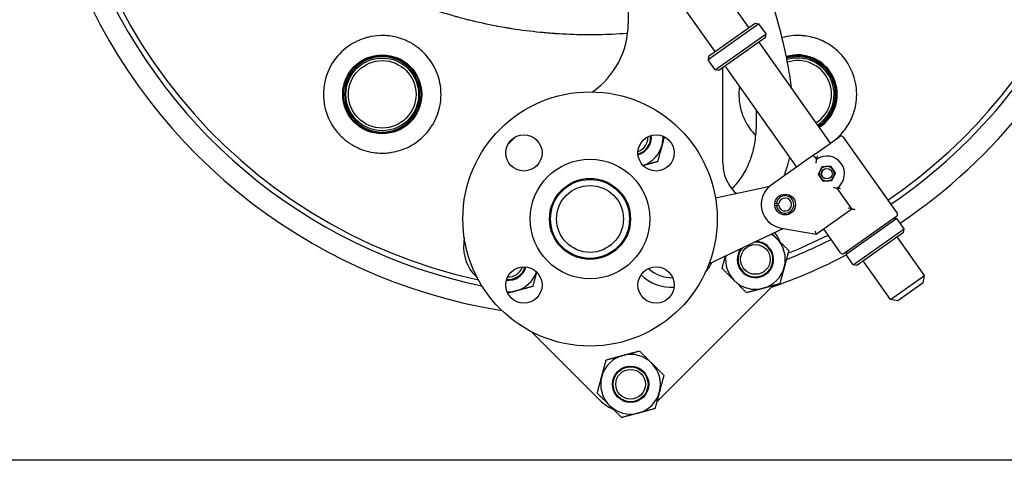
# Model space of a CAD drawing. Header units: inches. Extents: x 18 to 846, y -44 to 561.
# Tile 509 of 637: x 718 to 742, y 95 to 105. Entities that reach past the tile are written whole.
import ezdxf

# ---------------------------------------------------------------- set-up
doc = ezdxf.new("R2010")
doc.units = ezdxf.units.IN
doc.header["$LTSCALE"] = 24
doc.header["$MEASUREMENT"] = 0
doc.layers.add('Visible (ANSI)', color=7, linetype='Continuous', lineweight=30)

msp = doc.modelspace()

# ---------------------------------------------------------------- linework, layer by layer
at = {"layer": 'Visible (ANSI)'}
for p, q in [((732.53231, 106.88068), (732.53231, 105.3499)), ((735.43539, 105.2512), (734.75667, 106.21035)), ((734.6191, 104.67357), (733.94038, 105.63272)), ((735.67557, 105.34459), (734.45113, 104.47814)), ((734.46604, 104.56526), (735.58845, 105.35951)), ((735.58845, 105.35951), (735.67557, 105.34459)), ((735.84886, 105.09971), (735.67557, 105.34459)), ((734.62442, 104.23326), (735.84886, 105.09971)), ((735.83394, 105.01258), (734.71154, 104.21834)), ((735.83394, 105.01258), (735.84886, 105.09971)), ((737.40231, 102.47161), (735.68089, 104.90428)), ((734.46604, 104.56526), (734.45113, 104.47814)), ((734.62442, 104.23326), (734.45113, 104.47814)), ((734.80731, 101.9916), (734.80731, 104.28611)), ((736.58601, 101.89398), (734.86459, 104.32664)), ((734.71154, 104.21834), (734.62442, 104.23326)), ((737.03805, 102.21385), (737.6221, 102.62714)), ((739.00023, 100.7878), (737.70922, 102.61223)), ((736.94314, 102.1467), (735.97379, 101.46076)), ((737.03805, 102.21385), (736.94314, 102.1467)), ((737.06636, 102.08076), (737.03026, 102.13178)), ((735.92405, 101.42127), (735.79172, 101.39309)), ((735.79172, 101.39309), (734.62979, 101.14564)), ((735.13208, 101.25261), (735.1002, 101.28449)), ((737.90971, 100.88897), (737.55735, 101.38691)), ((736.05772, 101.02123), (736.09747, 101.01645)), ((736.09778, 100.96382), (736.05809, 100.95857)), ((736.09747, 101.01645), (736.15104, 101.01001)), ((736.15128, 100.97091), (736.09778, 100.96382)), ((737.05001, 100.28062), (737.90971, 100.88897)), ((737.90971, 100.88897), (737.82259, 100.90388)), ((737.90973, 100.88894), (737.90971, 100.88897)), ((738.98531, 100.70068), (737.72944, 99.81199)), ((738.99696, 100.65089), (737.77252, 99.78444)), ((738.93092, 100.6622), (738.99696, 100.65089)), ((739.17025, 100.406), (738.99696, 100.65089)), ((734.47404, 99.56342), (736.14282, 100.35958)), ((736.14282, 100.35958), (736.2606, 100.41577)), ((736.20889, 100.42463), (737.05001, 100.28062)), ((737.05001, 100.28062), (737.03504, 100.34659)), ((737.64232, 99.82691), (737.26686, 100.3575)), ((737.94581, 99.53955), (739.17025, 100.406)), ((739.15534, 100.31888), (738.03293, 99.52463)), ((739.15534, 100.31888), (739.17025, 100.406)), ((739.66078, 99.28), (739.00228, 100.21057)), ((737.78382, 99.85048), (737.77252, 99.78444)), ((737.94581, 99.53955), (737.77252, 99.78444)), ((738.03293, 99.52463), (737.94581, 99.53955)), ((738.84449, 98.70236), (738.18598, 99.63294)), ((728.85959, 99.26609), (728.89944, 99.22624)), ((738.84449, 98.70236), (739.66078, 99.28)), ((739.63095, 99.10576), (739.01873, 98.67253)), ((739.63095, 99.10576), (739.66078, 99.28)), ((733.25874, 96.28115), (735.97403, 98.99644)), ((739.01873, 98.67253), (738.84449, 98.70236)), ((730.19343, 97.93226), (731.84453, 96.28115)), ((754.15618, 94.8315), (692.11118, 94.8315))]:
    msp.add_line(p, q, dxfattribs=at)
for centre, radius in [((726.61118, 103.644), 0.95), ((726.61118, 103.644), 0.93437), ((726.61118, 103.644), 0.875), ((726.61118, 103.644), 0.8125), ((731.61118, 100.644), 3.06), ((730.02019, 102.23499), 0.4375), ((733.20218, 102.23499), 0.4375), ((731.61118, 100.644), 1.44), ((737.31186, 101.73383), 0.12795), ((737.31186, 101.73383), 0.12575), ((731.61118, 100.644), 0.975), ((731.61118, 100.644), 0.95), ((731.61118, 100.644), 0.805), ((736.30593, 100.99139), 0.25), ((735.5922, 99.66819), 0.3575), ((730.02019, 99.05301), 0.4375), ((733.20218, 99.05301), 0.4375), ((732.58699, 96.66299), 0.43764), ((732.58699, 96.66299), 0.42), ((732.58699, 96.66299), 0.3575)]:
    msp.add_circle(centre, radius, dxfattribs=at)
for centre, radius, start, end in [((731.61118, 111.644), 12.75, 103.608961, 257.832657), ((731.61118, 111.644), 12.75, 304.209033, 76.391039), ((731.61118, 111.644), 13.375, 200.472453, 260.876039), ((731.61118, 111.644), 12.875, 201.305447, 258.337129), ((731.61118, 111.644), 12.875, 304.219473, 338.694553), ((731.61118, 111.644), 13.375, 303.909005, 339.527547), ((730.53231, 105.3499), 2, 304.592698, 0), ((726.61118, 103.644), 0.9075, 90, 270), ((726.61118, 103.644), 0.9075, 270, 90), ((736.61118, 103.644), 0.95, 303.38893, 106.860064), ((736.61118, 103.644), 0.93437, 303.357224, 106.948168), ((736.61118, 103.644), 0.9075, 90, 107.109981), ((736.61118, 103.644), 0.875, 303.226406, 107.324597), ((736.61118, 103.644), 0.9075, 303.300133, 90), ((736.61118, 103.644), 0.8125, 303.068033, 107.80486), ((732.55432, 99.70087), 4, 132.959797, 137.040203), ((732.65063, 102.60976), 0.42, 285.893541, 5.715249), ((732.65063, 102.60976), 0.3575, 288.860153, 2.748636), ((732.65063, 102.60976), 0.43764, 285.449377, 6.159412), ((732.65063, 102.60976), 0.719, 345, 2.365047), ((737.6582, 102.57612), 0.0625, 35.284259, 125.284259), ((732.65063, 102.60976), 0.719, 289.243742, 345), ((736.97924, 102.09568), 0.0625, 35.284259, 125.284259), ((737.31186, 101.73383), 0.425, 305.284259, 125.284259), ((735.80731, 101.9916), 1, 180, 225), ((737.31186, 101.73383), 0.17717, 94.637615, 154.637615), ((737.31186, 101.73383), 0.17717, 34.637615, 94.637615), ((737.31186, 101.73383), 0.17717, 154.637615, 214.637615), ((737.31186, 101.73383), 0.17717, 274.637615, 334.637615), ((737.31186, 101.73383), 0.17717, 334.637615, 34.637615), ((736.30593, 100.99139), 0.575, 125.284259, 260.284259), ((737.31186, 101.73383), 0.17717, 214.637615, 274.637615), ((736.30593, 100.99139), 0.20996, 187.543354, 173.143344), ((736.30593, 100.99139), 0.156, 187.543354, 173.143344), ((738.94921, 100.7517), 0.0625, 305.284259, 35.284259), ((735.5922, 99.66819), 0.719, 45, 58.061235), ((735.26693, 99.70355), 1, 22.518043, 37.91739), ((731.61118, 111.644), 12.75, 291.948178, 296.701621), ((737.21584, 100.3214), 0.0625, 35.284259, 125.284259), ((729.5667, 99.9732), 1, 174.791819, 225), ((732.55432, 99.70087), 4, 172.93826, 174.791819), ((735.5922, 99.66819), 0.43764, 143.366795, 87.643937), ((735.5922, 99.66819), 0.42, 138.401275, 92.609457), ((735.5922, 99.66819), 0.719, 345, 45), ((731.61118, 111.644), 12.875, 291.530926, 296.785567), ((735.5922, 99.66819), 0.719, 172.949496, 225), ((731.61118, 111.644), 13.375, 289.066187, 297.459138), ((737.69334, 99.86301), 0.0625, 215.284259, 305.284259), ((733.58373, 100.06659), 1.07, 318.934698, 333.995965), ((729.64543, 99.60456), 0.43764, 263.840588, 344.550623), ((729.64543, 99.60456), 0.42, 264.284751, 344.106459), ((729.64543, 99.60456), 0.3575, 267.251364, 341.139847), ((729.64543, 99.60456), 0.719, 285, 340.756258), ((733.58373, 100.06659), 1.07, 225.933116, 272.810282), ((733.58373, 100.06659), 0.8375, 227.453176, 271.290223), ((735.5922, 99.66819), 0.719, 285, 345), ((735.5922, 99.66819), 0.719, 225, 285), ((729.64543, 99.60456), 0.719, 267.634953, 285), ((735.26693, 99.70355), 1, 315, 318.140082), ((732.58699, 96.66299), 0.719, 105, 165), ((732.58699, 96.66299), 0.719, 45, 105), ((732.58699, 96.66299), 0.719, 345, 45), ((732.58699, 96.66299), 0.719, 165, 225), ((732.58699, 96.66299), 0.719, 285, 345), ((732.55164, 96.98826), 1, 225, 247.481957), ((732.55164, 96.98826), 1, 311.859918, 315), ((732.58699, 96.66299), 0.719, 225, 285)]:
    msp.add_arc(centre, radius, start, end, dxfattribs=at)
for points, knots in [([(732.51791, 105.11038), (732.51229, 105.10997), (732.50666, 105.10955), (732.50103, 105.10914), (732.49598, 105.10877), (732.49093, 105.1084), (732.48588, 105.10804), (732.26203, 105.09197), (732.03781, 105.08209), (731.8138, 105.07838), (731.81277, 105.07837), (731.81174, 105.07835), (731.81071, 105.07833), (731.72427, 105.07692), (731.63786, 105.07643), (731.55148, 105.07685), (731.52493, 105.07698), (731.49838, 105.0772), (731.47181, 105.0775), (731.47108, 105.07751), (731.47035, 105.07752), (731.46962, 105.07752), (731.24033, 105.08018), (731.01059, 105.08929), (730.78122, 105.10491), (730.77674, 105.10522), (730.77226, 105.10552), (730.76779, 105.10583), (730.65522, 105.11363), (730.54275, 105.12298), (730.43047, 105.13391), (730.42399, 105.13454), (730.41751, 105.13517), (730.41103, 105.13581), (730.18435, 105.15823), (729.95851, 105.18703), (729.73405, 105.22217), (729.72355, 105.22381), (729.71305, 105.22547), (729.70256, 105.22714), (729.66868, 105.23253), (729.63485, 105.23807), (729.60105, 105.24376), (729.5302, 105.25567), (729.45939, 105.26824), (729.38865, 105.28146), (729.37635, 105.28376), (729.36404, 105.28608), (729.35174, 105.28842), (729.13572, 105.32951), (728.9204, 105.37672), (728.70661, 105.43006), (728.6908, 105.434), (728.67499, 105.43798), (728.6592, 105.44199), (728.59189, 105.45909), (728.52474, 105.47679), (728.45778, 105.4951), (728.42876, 105.50304), (728.39977, 105.51109), (728.37082, 105.51925), (728.35332, 105.52418), (728.33584, 105.52916), (728.31837, 105.53417), (728.11423, 105.59279), (727.91202, 105.65706), (727.71234, 105.7269), (727.70859, 105.72821), (727.70484, 105.72952), (727.7011, 105.73084), (727.68399, 105.73684), (727.6669, 105.74289), (727.64981, 105.74898), (727.56297, 105.77995), (727.47637, 105.81206), (727.39009, 105.84532), (727.36769, 105.85396), (727.34532, 105.86267), (727.32297, 105.87146), (727.26253, 105.89522), (727.20227, 105.91955), (727.1422, 105.94444), (727.12993, 105.94953), (727.11767, 105.95463), (727.10542, 105.95976), (726.98006, 106.01227), (726.8556, 106.06722), (726.73232, 106.12459), (726.70743, 106.13617), (726.68259, 106.14785), (726.6578, 106.15962), (726.57108, 106.20082), (726.48496, 106.24322), (726.39955, 106.28679), (726.37351, 106.30008), (726.34753, 106.31347), (726.32162, 106.32698), (726.24906, 106.36479), (726.17704, 106.40346), (726.1056, 106.44296), (726.0587, 106.46889), (726.01206, 106.49518), (725.96569, 106.52182), (725.89661, 106.56151), (725.82785, 106.60213), (725.7595, 106.64369), (725.73114, 106.66093), (725.70284, 106.67833), (725.67462, 106.69589), (725.59974, 106.7425), (725.52537, 106.79022), (725.45162, 106.83905), (725.42262, 106.85825), (725.39373, 106.87761), (725.36493, 106.89715), (725.28661, 106.95027), (725.20904, 107.00465), (725.13232, 107.06025), (725.04155, 107.12604), (724.95197, 107.19354), (724.86376, 107.26269), (724.83436, 107.28573), (724.80512, 107.30896), (724.77604, 107.33236), (724.71177, 107.38409), (724.64828, 107.43669), (724.58568, 107.49009), (724.55625, 107.51519), (724.52702, 107.54048), (724.49799, 107.56594), (724.48712, 107.57547), (724.47628, 107.58502), (724.46547, 107.5946), (724.46193, 107.59774), (724.45839, 107.60088), (724.45485, 107.60403), (724.41045, 107.6435), (724.36636, 107.68355), (724.32261, 107.72415), (724.23481, 107.80565), (724.1484, 107.88939), (724.06371, 107.97526), (724.03481, 108.00455), (724.00612, 108.03409), (723.97764, 108.06388), (723.92417, 108.11979), (723.87145, 108.17655), (723.81955, 108.23412), (723.80817, 108.24675), (723.79683, 108.25942), (723.78552, 108.27213), (723.76911, 108.29058), (723.75278, 108.30911), (723.73653, 108.32772), (723.64547, 108.43207), (723.55717, 108.53893), (723.47201, 108.64802), (723.44613, 108.68117), (723.42054, 108.71453), (723.39525, 108.74809), (723.38341, 108.76379), (723.37165, 108.77953), (723.35995, 108.79531), (723.33482, 108.82921), (723.31001, 108.86329), (723.28551, 108.89757), (723.26119, 108.93158), (723.23719, 108.96578), (723.21351, 109.00015), (723.19146, 109.03215), (723.16962, 109.0644), (723.14799, 109.09691), (723.1245, 109.13221), (723.10128, 109.1678), (723.07832, 109.20368), (723.06802, 109.21979), (723.05777, 109.23595), (723.04758, 109.25217), (723.02512, 109.2879), (723.00293, 109.32393), (722.98105, 109.36019), (722.96424, 109.38805), (722.94761, 109.41604), (722.93116, 109.44418), (722.90654, 109.4863), (722.88234, 109.52872), (722.85858, 109.57143), (722.8386, 109.60734), (722.81893, 109.64345), (722.79959, 109.67975), (722.78986, 109.698), (722.78022, 109.71629), (722.77065, 109.73464), (722.75198, 109.77046), (722.73361, 109.80647), (722.71557, 109.84265), (722.69508, 109.88375), (722.675, 109.92507), (722.65535, 109.96659), (722.63958, 109.99991), (722.62409, 110.03336), (722.60887, 110.06693), (722.59273, 110.10257), (722.5769, 110.13835), (722.56139, 110.17426), (722.55252, 110.19481), (722.54376, 110.21539), (722.5351, 110.23602), (722.52021, 110.27149), (722.50564, 110.30709), (722.49139, 110.3428), (722.46012, 110.42116), (722.43041, 110.50005), (722.4023, 110.57938), (722.38988, 110.61444), (722.37777, 110.64958), (722.36597, 110.6848), (722.36409, 110.69042), (722.36222, 110.69604), (722.36035, 110.70166), (722.35467, 110.71878), (722.34905, 110.73595), (722.3435, 110.75317), (722.33229, 110.78795), (722.32135, 110.82291), (722.31069, 110.85806), (722.28569, 110.94049), (722.26222, 111.02394), (722.24039, 111.10827), (722.23718, 111.12068), (722.23401, 111.1331), (722.23087, 111.14555), (722.22559, 111.16649), (722.22041, 111.18748), (722.21534, 111.20852), (722.20884, 111.23544), (722.20252, 111.26244), (722.19638, 111.28949), (722.18913, 111.32141), (722.18213, 111.35341), (722.17538, 111.38548), (722.14374, 111.53575), (722.11763, 111.68757), (722.09729, 111.84019), (722.09367, 111.86734), (722.09024, 111.89451), (722.08698, 111.9217), (722.06064, 112.14191), (722.04636, 112.3635), (722.04418, 112.58421), (722.04399, 112.60415), (722.04389, 112.62408), (722.04389, 112.644)], [0.445925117, 0.445925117, 0.445925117, 0.445925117, 0.446243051, 0.446243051, 0.446243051, 0.446528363, 0.446528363, 0.446528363, 0.459174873, 0.459174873, 0.459174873, 0.459233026, 0.459233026, 0.459233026, 0.464113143, 0.464113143, 0.464113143, 0.465613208, 0.465613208, 0.465613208, 0.465654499, 0.465654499, 0.465654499, 0.478602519, 0.478602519, 0.478602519, 0.478855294, 0.478855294, 0.478855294, 0.485209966, 0.485209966, 0.485209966, 0.485576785, 0.485576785, 0.485576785, 0.498408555, 0.498408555, 0.498408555, 0.499008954, 0.499008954, 0.499008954, 0.50094645, 0.50094645, 0.50094645, 0.505007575, 0.505007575, 0.505007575, 0.505714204, 0.505714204, 0.505714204, 0.518120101, 0.518120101, 0.518120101, 0.519037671, 0.519037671, 0.519037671, 0.522947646, 0.522947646, 0.522947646, 0.52464227, 0.52464227, 0.52464227, 0.52566643, 0.52566643, 0.52566643, 0.537633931, 0.537633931, 0.537633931, 0.537858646, 0.537858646, 0.537858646, 0.538884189, 0.538884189, 0.538884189, 0.544096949, 0.544096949, 0.544096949, 0.545450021, 0.545450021, 0.545450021, 0.549108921, 0.549108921, 0.549108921, 0.549856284, 0.549856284, 0.549856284, 0.557503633, 0.557503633, 0.557503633, 0.559047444, 0.559047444, 0.559047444, 0.564448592, 0.564448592, 0.564448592, 0.566095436, 0.566095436, 0.566095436, 0.570707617, 0.570707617, 0.570707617, 0.573735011, 0.573735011, 0.573735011, 0.578244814, 0.578244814, 0.578244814, 0.580115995, 0.580115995, 0.580115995, 0.585081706, 0.585081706, 0.585081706, 0.587033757, 0.587033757, 0.587033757, 0.59234267, 0.59234267, 0.59234267, 0.598624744, 0.598624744, 0.598624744, 0.600718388, 0.600718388, 0.600718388, 0.605344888, 0.605344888, 0.605344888, 0.607520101, 0.607520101, 0.607520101, 0.608334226, 0.608334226, 0.608334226, 0.608601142, 0.608601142, 0.608601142, 0.611951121, 0.611951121, 0.611951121, 0.618675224, 0.618675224, 0.618675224, 0.620969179, 0.620969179, 0.620969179, 0.625275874, 0.625275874, 0.625275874, 0.626220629, 0.626220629, 0.626220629, 0.627592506, 0.627592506, 0.627592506, 0.635284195, 0.635284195, 0.635284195, 0.637621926, 0.637621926, 0.637621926, 0.638715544, 0.638715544, 0.638715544, 0.641064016, 0.641064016, 0.641064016, 0.643394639, 0.643394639, 0.643394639, 0.645564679, 0.645564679, 0.645564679, 0.647920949, 0.647920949, 0.647920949, 0.648978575, 0.648978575, 0.648978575, 0.651308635, 0.651308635, 0.651308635, 0.653098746, 0.653098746, 0.653098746, 0.655778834, 0.655778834, 0.655778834, 0.658031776, 0.658031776, 0.658031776, 0.659164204, 0.659164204, 0.659164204, 0.661376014, 0.661376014, 0.661376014, 0.663888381, 0.663888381, 0.663888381, 0.665904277, 0.665904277, 0.665904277, 0.668044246, 0.668044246, 0.668044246, 0.669268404, 0.669268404, 0.669268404, 0.671373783, 0.671373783, 0.671373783, 0.675994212, 0.675994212, 0.675994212, 0.678036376, 0.678036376, 0.678036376, 0.678362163, 0.678362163, 0.678362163, 0.679354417, 0.679354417, 0.679354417, 0.681358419, 0.681358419, 0.681358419, 0.686058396, 0.686058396, 0.686058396, 0.686749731, 0.686749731, 0.686749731, 0.687912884, 0.687912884, 0.687912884, 0.689400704, 0.689400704, 0.689400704, 0.691156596, 0.691156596, 0.691156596, 0.699384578, 0.699384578, 0.699384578, 0.70084809, 0.70084809, 0.70084809, 0.712699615, 0.712699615, 0.712699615, 0.713770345, 0.713770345, 0.713770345, 0.713770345]), ([(736.46163, 103.80098), (736.4412, 103.9661), (736.41551, 104.1304), (736.38592, 104.29383), (736.35128, 104.48518), (736.31125, 104.67534), (736.19394, 105.18031), (736.10975, 105.49322), (735.8786, 106.28467), (735.72258, 106.76022), (735.38183, 107.74353), (735.19555, 108.25077), (734.76911, 109.37992), (734.52645, 110.00082), (734.25781, 110.67912), (734.23458, 110.73771), (734.21132, 110.7963)], [12.01822038, 12.01822038, 12.01822038, 12.01822038, 13.27601056, 13.27601056, 13.27601056, 14.7487208, 14.7487208, 17.20844318, 17.20844318, 21.01374034, 21.01374034, 25.12685102, 25.12685102, 30.20415586, 30.20415586, 30.68434538, 30.68434538, 30.68434538, 30.68434538]), ([(726.33915, 105.03303), (726.305, 105.02634), (726.27122, 105.01842), (726.07619, 104.96509), (725.92721, 104.89355), (725.63874, 104.69029), (725.50852, 104.55072), (725.29492, 104.20814), (725.22375, 103.99909), (725.1845, 103.59781), (725.2023, 103.40748), (725.30173, 103.08865), (725.36437, 102.95791), (725.51572, 102.74004), (725.59554, 102.65073), (725.71821, 102.54507), (725.75016, 102.51986), (725.80383, 102.48115), (725.82483, 102.46685), (725.86582, 102.44052), (725.88574, 102.42841), (725.93216, 102.40173), (725.95884, 102.38752), (726.04281, 102.34617), (726.10118, 102.32218), (726.23944, 102.27575), (726.31945, 102.25661), (726.53053, 102.2247), (726.66049, 102.22382), (726.94722, 102.25946), (727.1004, 102.30674), (727.41306, 102.46172), (727.56551, 102.58148), (727.82555, 102.88698), (727.92652, 103.07813), (728.02828, 103.46941), (728.04011, 103.6632), (727.98644, 104.01425), (727.93598, 104.16885), (727.79145, 104.43781), (727.70601, 104.55256), (727.56268, 104.69344), (727.51954, 104.73101), (727.44507, 104.78828), (727.41514, 104.80951), (727.35626, 104.84791), (727.32749, 104.86525), (727.26088, 104.90222), (727.22275, 104.92118), (727.10905, 104.97149), (727.03182, 104.9979), (726.89628, 105.03164), (726.83896, 105.04217), (726.78151, 105.04913)], [0.86335203, 0.86335203, 0.86335203, 0.86335203, 1.14491927, 1.14491927, 2.51064076, 2.51064076, 4.14557022, 4.14557022, 6.05940486, 6.05940486, 7.6794995, 7.6794995, 8.85307641, 8.85307641, 9.78494384, 9.78494384, 10.09656497, 10.09656497, 10.29056056, 10.29056056, 10.46838299, 10.46838299, 10.69928088, 10.69928088, 11.18444846, 11.18444846, 11.82805016, 11.82805016, 12.87879798, 12.87879798, 14.23269861, 14.23269861, 15.91544114, 15.91544114, 17.77560371, 17.77560371, 19.38779699, 19.38779699, 20.68269143, 20.68269143, 21.78692329, 21.78692329, 22.22425567, 22.22425567, 22.50412486, 22.50412486, 22.76025152, 22.76025152, 23.08514396, 23.08514396, 23.71046915, 23.71046915, 24.16231234, 24.16231234, 24.16231234, 24.16231234]), ([(726.78151, 105.04913), (726.74166, 105.05396), (726.70175, 105.05708), (726.6619, 105.05851), (726.5521, 105.06244), (726.44387, 105.05354), (726.33915, 105.03303)], [24.16231234, 24.16231234, 24.16231234, 24.16231234, 24.47569364, 24.47569364, 24.47569364, 25.33904567, 25.33904567, 25.33904567, 25.33904567]), ([(736.8163, 105.04671), (736.77764, 105.05237), (736.7385, 105.05646), (736.54412, 105.06852), (736.38642, 105.05277), (736.23266, 105.01016)], [1.09419708, 1.09419708, 1.09419708, 1.09419708, 1.40937684, 1.40937684, 2.64439541, 2.64439541, 2.64439541, 2.64439541]), ([(737.22744, 104.92068), (737.21791, 104.92528), (737.2083, 104.92978), (737.19863, 104.93419), (737.07909, 104.98862), (736.95052, 105.0271), (736.8163, 105.04671)], [24.48771332, 24.48771332, 24.48771332, 24.48771332, 24.57621302, 24.57621302, 24.57621302, 25.6704101, 25.6704101, 25.6704101, 25.6704101]), ([(737.51076, 102.54836), (737.53692, 102.56984), (737.56224, 102.59219), (737.63522, 102.66141), (737.68, 102.7104), (737.79859, 102.85957), (737.86135, 102.96501), (737.9712, 103.21537), (738.00822, 103.36208), (738.04008, 103.6928), (738.02123, 103.87673), (737.91401, 104.23541), (737.82082, 104.40881), (737.63017, 104.63456), (737.55763, 104.70428), (737.40061, 104.82548), (737.31697, 104.87746), (737.22744, 104.92068)], [16.44440604, 16.44440604, 16.44440604, 16.44440604, 16.70487476, 16.70487476, 17.22222007, 17.22222007, 18.2055262, 18.2055262, 19.47211713, 19.47211713, 21.07467906, 21.07467906, 22.78892133, 22.78892133, 23.65688849, 23.65688849, 24.48771332, 24.48771332, 24.48771332, 24.48771332]), ([(735.20746, 103.8421), (735.19341, 103.74255), (735.19016, 103.64291), (735.21004, 103.35911), (735.25921, 103.18139), (735.40412, 102.8856), (735.49068, 102.76302), (735.59397, 102.65661)], [6.92888857, 6.92888857, 6.92888857, 6.92888857, 7.75741211, 7.75741211, 9.32854867, 9.32854867, 10.64236072, 10.64236072, 10.64236072, 10.64236072]), ([(735.60558, 103.27952), (735.60819, 103.23059), (735.61011, 103.18166), (735.6149, 102.97495), (735.61046, 102.81726), (735.58111, 102.53098), (735.55964, 102.40189), (735.50186, 102.17367), (735.46911, 102.07354), (735.37892, 101.85823), (735.31746, 101.7449), (735.17918, 101.54357), (735.10453, 101.45428), (735.02287, 101.3714)], [28.19989482, 28.19989482, 28.19989482, 28.19989482, 28.57787696, 28.57787696, 29.79697559, 29.79697559, 30.8144847, 30.8144847, 31.63890101, 31.63890101, 32.64992754, 32.64992754, 33.56228101, 33.56228101, 33.56228101, 33.56228101]), ([(736.2778, 101.67591), (736.30385, 101.74129), (736.32752, 101.80759), (736.37566, 101.95902), (736.39877, 102.04455), (736.41843, 102.13078)], [6.62235745, 6.62235745, 6.62235745, 6.62235745, 7.14704919, 7.14704919, 7.80831713, 7.80831713, 7.80831713, 7.80831713]), ([(737.08004, 102.16207), (737.08002, 102.16198), (737.08, 102.16189), (737.07699, 102.14819), (737.07432, 102.13445), (737.07063, 102.11324), (737.06931, 102.10491), (737.06758, 102.09295), (737.06701, 102.08864), (737.06637, 102.08302), (737.06624, 102.0814), (737.06631, 102.08086), (737.06633, 102.08081), (737.06634, 102.08079)], [-0.290201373, -0.290201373, -0.290201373, -0.290201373, -0.289475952, -0.289475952, -0.184412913, -0.184412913, -0.110285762, -0.110285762, -0.056535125, -0.056535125, -0.01158385, -0.01158385, -0.005559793, -0.005559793, -0.005559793, -0.005559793]), ([(737.05458, 101.98921), (737.05459, 101.98932), (737.0546, 101.98943), (737.05546, 101.99971), (737.05648, 102.00994), (737.05866, 102.02894), (737.05981, 102.03788), (737.06205, 102.05387), (737.06315, 102.06108), (737.06479, 102.0714), (737.0654, 102.07504), (737.06617, 102.07962), (737.06636, 102.08076), (737.06636, 102.08076)], [-0.000858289, -0.000858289, -0.000858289, -0.000858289, 0, 0, 0.077760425, 0.077760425, 0.1495995, 0.1495995, 0.217375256, 0.217375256, 0.268513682, 0.268513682, 0.313545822, 0.313545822, 0.313545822, 0.313545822]), ([(737.4671, 101.40626), (737.4672, 101.40623), (737.46731, 101.4062), (737.47729, 101.40359), (737.48728, 101.40115), (737.50592, 101.39689), (737.51473, 101.395), (737.53056, 101.39179), (737.53772, 101.39042), (737.548, 101.38854), (737.55163, 101.3879), (737.55621, 101.3871), (737.55735, 101.38691), (737.55735, 101.38691)], [-0.627949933, -0.627949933, -0.627949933, -0.627949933, -0.627091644, -0.627091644, -0.549331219, -0.549331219, -0.477492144, -0.477492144, -0.409716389, -0.409716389, -0.358577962, -0.358577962, -0.313545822, -0.313545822, -0.313545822, -0.313545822]), ([(737.63858, 101.37275), (737.63849, 101.37276), (737.63839, 101.37278), (737.62983, 101.37383), (737.62138, 101.375), (737.60532, 101.37744), (737.59759, 101.37872), (737.58284, 101.38133), (737.57577, 101.38269), (737.56586, 101.38471), (737.5624, 101.38547), (737.55844, 101.38644), (737.55748, 101.38673), (737.55737, 101.38688)], [-0.000733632, -0.000733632, -0.000733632, -0.000733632, 0, 0, 0.06511157, 0.06511157, 0.128764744, 0.128764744, 0.196958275, 0.196958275, 0.247743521, 0.247743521, 0.286887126, 0.286887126, 0.286887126, 0.286887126]), ([(737.90973, 100.88894), (737.90985, 100.88877), (737.91111, 100.88841), (737.91592, 100.88726), (737.91972, 100.88642), (737.93047, 100.88413), (737.93803, 100.88256), (737.95315, 100.87946), (737.96069, 100.87793), (737.9764, 100.8748), (737.98468, 100.87317), (737.99306, 100.87157), (737.99316, 100.87155), (737.99326, 100.87153)], [-0.293634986, -0.293634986, -0.293634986, -0.293634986, -0.248683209, -0.248683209, -0.196637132, -0.196637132, -0.1260416, -0.1260416, -0.064320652, -0.064320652, 0, 0, 0.000780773, 0.000780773, 0.000780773, 0.000780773])]:
    msp.add_open_spline(points, degree=3, knots=knots, dxfattribs=at)
for points, weights in [([(733.39924, 102.6256), (733.37164, 102.52258), (733.34513, 102.42367)], [1.01893980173, 1.0198224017, 1]), ([(733.34513, 102.42367), (733.29527, 102.23758), (733.23769, 102.0227)], [1, 1.0379548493, 1]), ([(733.23769, 102.0227), (733.05117, 101.97272), (732.88918, 101.92931)], [1, 1.03278175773, 1.00893604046]), ([(737.15177, 101.80972), (737.1721, 101.85262), (737.19558, 101.90215)], [1, 1.0379548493, 1]), ([(737.19558, 101.90215), (737.25022, 101.90658), (737.29753, 101.91042)], [1, 1.0379548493, 1]), ([(737.29753, 101.91042), (737.34485, 101.91426), (737.39948, 101.91869)], [1, 1.0379548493, 1]), ([(737.39948, 101.91869), (737.43064, 101.87359), (737.45762, 101.83453)], [1, 1.0379548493, 1]), ([(737.10795, 101.71729), (737.13143, 101.76683), (737.15177, 101.80972)], [1, 1.0379548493, 1]), ([(737.16609, 101.63314), (737.13911, 101.67219), (737.10795, 101.71729)], [1, 1.0379548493, 1]), ([(737.47195, 101.65795), (737.45161, 101.61505), (737.42813, 101.56552)], [1, 1.0379548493, 1]), ([(737.45762, 101.83453), (737.4846, 101.79548), (737.51576, 101.75038)], [1, 1.0379548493, 1]), ([(737.51576, 101.75038), (737.49228, 101.70084), (737.47195, 101.65795)], [1, 1.0379548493, 1]), ([(737.22423, 101.54898), (737.19307, 101.59408), (737.16609, 101.63314)], [1, 1.0379548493, 1]), ([(737.32618, 101.55725), (737.27887, 101.55341), (737.22423, 101.54898)], [1, 1.0379548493, 1]), ([(737.42813, 101.56552), (737.3735, 101.56109), (737.32618, 101.55725)], [1, 1.0379548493, 1]), ([(735.99037, 100.28684), (736.04612, 100.23109), (736.10061, 100.1766)], [1.01807659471, 1.01484276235, 1]), ([(736.10061, 100.1766), (736.23683, 100.04038), (736.39414, 99.88307)], [1, 1.0379548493, 1]), ([(736.39414, 99.88307), (736.33656, 99.66819), (736.2867, 99.4821)], [1, 1.0379548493, 1]), ([(734.79026, 99.45332), (734.83301, 99.61288), (734.87043, 99.75253)], [1, 1.02791102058, 1.01477194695]), ([(730.32587, 99.36601), (730.28247, 99.20402), (730.23249, 99.01749)], [1.00893604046, 1.03278175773, 1]), ([(735.08379, 99.15978), (734.94756, 99.29601), (734.79026, 99.45332)], [1, 1.0379548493, 1]), ([(736.2867, 99.4821), (736.23683, 99.29601), (736.17926, 99.08113)], [1, 1.0379548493, 1]), ([(735.37732, 98.86625), (735.22001, 99.02356), (735.08379, 99.15978)], [1, 1.0379548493, 1]), ([(736.17926, 99.08113), (735.96438, 99.02356), (735.77829, 98.97369)], [1, 1.0379548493, 1]), ([(729.83152, 98.91005), (729.7326, 98.88355), (729.62959, 98.85595)], [1, 1.0198224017, 1.01893980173]), ([(730.23249, 99.01749), (730.01761, 98.95992), (729.83152, 98.91005)], [1, 1.0379548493, 1]), ([(735.77829, 98.97369), (735.5922, 98.92383), (735.37732, 98.86625)], [1, 1.0379548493, 1]), ([(732.4009, 97.35749), (732.58699, 97.40735), (732.80187, 97.46493)], [1, 1.0379548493, 1]), ([(732.80187, 97.46493), (732.95917, 97.30763), (733.0954, 97.1714)], [1, 1.0379548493, 1]), ([(731.89249, 96.84908), (731.94235, 97.03517), (731.99993, 97.25005)], [1, 1.0379548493, 1]), ([(731.99993, 97.25005), (732.21481, 97.30763), (732.4009, 97.35749)], [1, 1.0379548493, 1]), ([(733.0954, 97.1714), (733.23163, 97.03517), (733.38893, 96.87787)], [1, 1.0379548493, 1]), ([(731.78505, 96.44811), (731.84263, 96.66299), (731.89249, 96.84908)], [1, 1.0379548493, 1]), ([(733.38893, 96.87787), (733.33136, 96.66299), (733.28149, 96.4769)], [1, 1.0379548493, 1]), ([(732.07858, 96.15458), (731.94235, 96.29081), (731.78505, 96.44811)], [1, 1.0379548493, 1]), ([(733.28149, 96.4769), (733.23163, 96.29081), (733.17405, 96.07593)], [1, 1.0379548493, 1]), ([(732.37211, 95.86105), (732.21481, 96.01835), (732.07858, 96.15458)], [1, 1.0379548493, 1]), ([(732.77308, 95.96849), (732.58699, 95.91863), (732.37211, 95.86105)], [1, 1.0379548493, 1]), ([(733.17405, 96.07593), (732.95917, 96.01835), (732.77308, 95.96849)], [1, 1.0379548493, 1])]:
    msp.add_rational_spline(points, weights, degree=2, dxfattribs=at)

doc.saveas('drawing.dxf')
